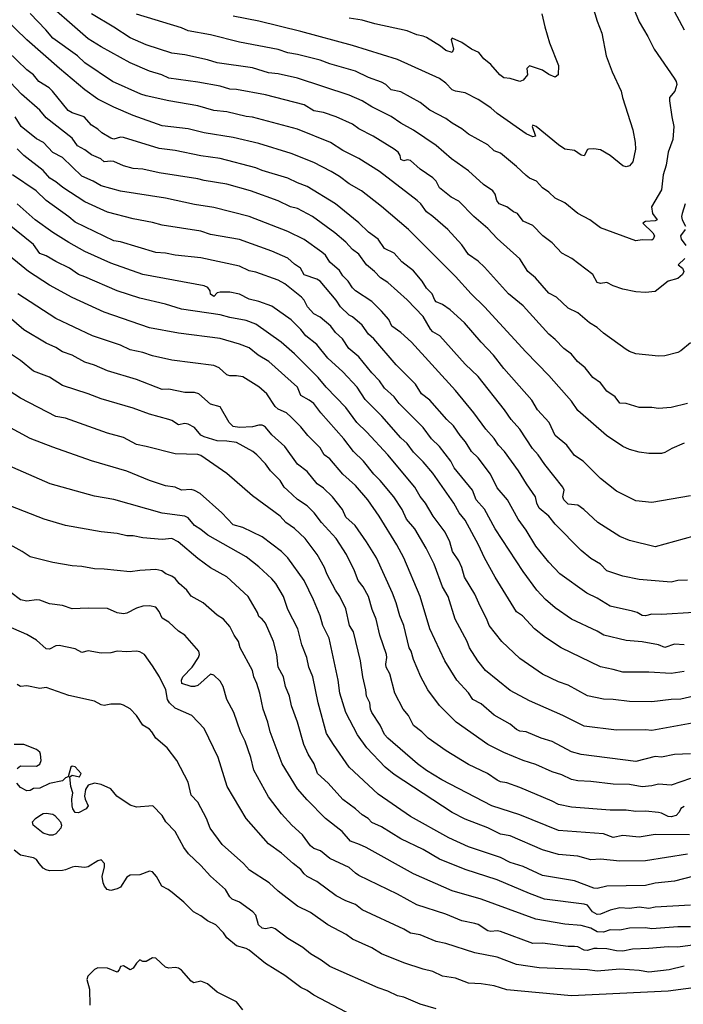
# Model space of a CAD drawing. Header units: metres. Extents: x -46681 to -43747, y -240911 to -237677.
# Tile 632 of 656: x -45384 to -45281, y -239203 to -239050. Entities that reach past the tile are written whole.
import ezdxf

# ---------------------------------------------------------------- set-up
doc = ezdxf.new("R2010")
doc.units = ezdxf.units.M
doc.layers.add('CONTOUR_INDEX', color=1, linetype='Continuous')
doc.layers.add('CONTOUR_INTER', color=3, linetype='Continuous')

msp = doc.modelspace()

# ---------------------------------------------------------------- linework, layer by layer
at = {"layer": 'CONTOUR_INDEX'}
for points, elevation in [([(-45283.22, -239047.02), (-45280.6, -239051.99)], 100), ([(-45280.52, -239087.52), (-45281.54, -239088.52), (-45280.88, -239089.02), (-45280.65, -239089.52), (-45280.86, -239090.02), (-45281.6, -239090.65), (-45283.1, -239091.05), (-45285.1, -239092.64), (-45286.6, -239092.81), (-45288.1, -239092.72), (-45290.1, -239092.31), (-45291.6, -239091.78), (-45292.6, -239091.27), (-45293.6, -239091.41), (-45294.1, -239091.23), (-45294.76, -239090.02), (-45298.04, -239087.52), (-45299.6, -239086.72), (-45301.1, -239085.09), (-45302.56, -239084.02), (-45304.1, -239082.42), (-45305.6, -239081.7), (-45306.46, -239080.52), (-45307.1, -239080.26), (-45308.14, -239079.52), (-45309.29, -239079.02), (-45309.69, -239078.52), (-45309.93, -239077.52), (-45310.29, -239077.02), (-45311.76, -239076.02), (-45314.1, -239073.89), (-45316.72, -239072.02), (-45319.1, -239069.99), (-45322.6, -239067.6), (-45324.6, -239066.51), (-45326.1, -239065.45), (-45329.1, -239063.99), (-45330.6, -239063.01), (-45332.6, -239062.13), (-45340.6, -239059.5), (-45343.6, -239058.85), (-45345.1, -239058.67), (-45347.6, -239057.91), (-45353.1, -239057.14), (-45354.6, -239056.69), (-45358.1, -239055.91), (-45360.1, -239055.64), (-45364.1, -239054.31), (-45366.6, -239053.25), (-45369.1, -239051.57), (-45372.6, -239049.51)], 100), ([(-45279.1, -239130.67), (-45285.1, -239132.3), (-45289.1, -239131.3), (-45290.6, -239130.7), (-45294.02, -239128.52), (-45296.2, -239126.52), (-45297.1, -239125.86), (-45298.6, -239125.68), (-45299.29, -239125.02), (-45299.43, -239124.52), (-45299.23, -239123.52), (-45299.42, -239123.02), (-45302.23, -239119.52), (-45303.25, -239118.02), (-45304.16, -239117.02), (-45306.1, -239114.02), (-45307.43, -239112.52), (-45308.49, -239111.02), (-45312.6, -239105.86), (-45314.6, -239103.93), (-45318.53, -239099.52), (-45319.6, -239098.89), (-45319.96, -239098.52), (-45321.09, -239096.52), (-45323.6, -239093.94), (-45326.6, -239091.24), (-45327.71, -239090.52), (-45328.67, -239089.52), (-45329.92, -239088.52), (-45331.1, -239086.84), (-45332.1, -239086.12), (-45333.1, -239084.98), (-45334.8, -239083.52), (-45338.31, -239081.02), (-45340.6, -239079.75), (-45341.68, -239079.52), (-45343.6, -239078.55), (-45347.91, -239077.02), (-45351.6, -239076), (-45355.1, -239075.42), (-45356.1, -239075.13), (-45362.1, -239074.22), (-45364.6, -239073.67), (-45366.1, -239073.53), (-45367.6, -239073.14), (-45369.1, -239072.48), (-45369.6, -239072.42), (-45370.6, -239072.53), (-45371.15, -239072.02), (-45372.6, -239071.4), (-45373.6, -239070.66), (-45374.76, -239070.02), (-45375.6, -239068.82), (-45379.6, -239065.68), (-45380.6, -239064.46), (-45383.45, -239062.02), (-45389.6, -239055.54)], 95), ([(-45280.46, -239079.02), (-45280.93, -239080.52), (-45281, -239081.02), (-45280.9, -239081.52), (-45280.39, -239082.52)], 100), ([(-45279.1, -239155.53), (-45281.1, -239155.99), (-45282.6, -239156.02), (-45285.6, -239156.39), (-45289.1, -239156.31), (-45291.6, -239156.01), (-45293.1, -239155.98), (-45295.6, -239155.47), (-45298.6, -239153.82), (-45300.1, -239153.26), (-45302.6, -239152.08), (-45306.1, -239149.65), (-45308.91, -239147.02), (-45310.85, -239144.52), (-45311.21, -239143.52), (-45312.28, -239141.52), (-45313.1, -239139.65), (-45314.71, -239137.02), (-45315.11, -239135.52), (-45315.6, -239134.5), (-45316.58, -239133.02), (-45316.99, -239131.52), (-45317.68, -239130.02), (-45319.57, -239127.52), (-45320.74, -239125.52), (-45321.6, -239124.51), (-45322.4, -239123.02), (-45326.58, -239118.02), (-45329.83, -239114.52), (-45331.4, -239113.02), (-45333.1, -239110.67), (-45336.18, -239107.52), (-45337.42, -239106.02), (-45341.1, -239102.33), (-45343.13, -239100.52), (-45347.1, -239097.7), (-45348.6, -239097.14), (-45351.1, -239096.7), (-45352.6, -239096.26), (-45358.6, -239095.39), (-45361.1, -239094.6), (-45365.1, -239093.69), (-45368.6, -239092.53), (-45373.6, -239090.35), (-45374.6, -239090.02), (-45376.01, -239089.02), (-45378.1, -239088.01), (-45379.6, -239087.09), (-45380.6, -239086.74), (-45381.6, -239085.34), (-45385.6, -239082.1)], 90), ([(-45280.43, -239083.02), (-45281.17, -239084.02), (-45281.07, -239084.52), (-45280.34, -239085.52)], 100), ([(-45279.77, -239177.02), (-45285.1, -239177.01), (-45287.6, -239177.41), (-45290.1, -239177.15), (-45291.6, -239177.44), (-45293.1, -239176.87), (-45300.1, -239176.35), (-45306.1, -239173.95), (-45310.47, -239172.52), (-45318.2, -239168.52), (-45320.6, -239167.04), (-45321.98, -239166.02), (-45326.61, -239162.02), (-45327.1, -239161.44), (-45327.79, -239160.02), (-45329.06, -239158.02), (-45329.28, -239157.52), (-45329.41, -239156.52), (-45329.9, -239155.52), (-45329.99, -239154.52), (-45330.48, -239152.52), (-45330.86, -239150.02), (-45331.91, -239145.52), (-45332.53, -239144.52), (-45333.1, -239141.93), (-45334.07, -239140.02), (-45334.74, -239139.02), (-45336.07, -239136.52), (-45336.41, -239135.52), (-45337.55, -239133.52), (-45339.4, -239131.02), (-45341.1, -239129.45), (-45342.4, -239128.52), (-45343.33, -239127.52), (-45347.6, -239124.4), (-45351.6, -239120.9), (-45355.6, -239118.11), (-45356.1, -239117.98), (-45359.6, -239117.86), (-45364.1, -239116.71), (-45365.6, -239116.44), (-45367.6, -239115.35), (-45370.1, -239114.66), (-45376.6, -239112.3), (-45378.1, -239112.05), (-45383.6, -239109.2), (-45386.1, -239107.61)], 85), ([(-45276.6, -239193.82), (-45281.6, -239194.5), (-45283.1, -239194.44), (-45286.1, -239194.72), (-45288.6, -239194.8), (-45290.1, -239195.1), (-45291.1, -239195.07), (-45292.6, -239194.74), (-45294.1, -239194.68), (-45294.6, -239194.7), (-45295.6, -239195), (-45296.1, -239194.94), (-45297.1, -239194.44), (-45297.6, -239194.37), (-45298.6, -239194.38), (-45302.6, -239193.87), (-45304.1, -239193.91), (-45309.1, -239192.07), (-45309.6, -239191.95), (-45310.6, -239192.04), (-45311.1, -239191.95), (-45312.6, -239190.98), (-45313.1, -239190.79), (-45315.1, -239190.39), (-45317.6, -239189.36), (-45322.1, -239187.91), (-45325.1, -239186.26), (-45331.1, -239183.35), (-45331.63, -239183.02), (-45332.6, -239182.13), (-45335.6, -239180.73), (-45337.07, -239179.52), (-45338.1, -239179.18), (-45338.6, -239178.74), (-45339.83, -239177.02), (-45341.49, -239175.52), (-45343.1, -239173.78), (-45345.1, -239171.14), (-45347.37, -239167.02), (-45347.86, -239165.02), (-45348.73, -239162.52), (-45349.44, -239161.02), (-45350.51, -239158.02), (-45351.57, -239156.02), (-45352.17, -239154.02), (-45352.6, -239153.18), (-45353.6, -239152.26), (-45354.1, -239152.11), (-45356.1, -239153.83), (-45356.6, -239153.99), (-45357.1, -239153.98), (-45358.57, -239153.52), (-45358.64, -239153.02), (-45358.41, -239152.52), (-45356.98, -239151.02), (-45355.96, -239149.52), (-45355.81, -239149.02), (-45355.93, -239148.52), (-45358.1, -239146.05), (-45359.1, -239145.4), (-45360.6, -239144.02), (-45361.6, -239143.41), (-45362.1, -239142.36), (-45362.6, -239141.7), (-45363.6, -239141.48), (-45364.6, -239141.55), (-45365.6, -239141.82), (-45367.1, -239142.62), (-45367.6, -239142.74), (-45368.6, -239142.56), (-45370.1, -239141.88), (-45373.1, -239141.82), (-45375.6, -239141.94), (-45377.1, -239141.41), (-45379.1, -239141.14), (-45380.6, -239140.59), (-45381.1, -239140.53), (-45382.6, -239140.76), (-45383.6, -239140.56), (-45386.6, -239138.26)], 80), ([(-45349.1, -239204.2), (-45350.1, -239202.98), (-45353.1, -239201.48), (-45354.6, -239200.17), (-45355.6, -239199.78), (-45356.69, -239200.02), (-45357.1, -239199.77), (-45358.6, -239198.08), (-45359.1, -239197.75), (-45359.6, -239197.66), (-45360.6, -239197.77), (-45361.1, -239197.62), (-45362.6, -239196.19), (-45363.1, -239196.17), (-45364.1, -239196.71), (-45364.6, -239196.7), (-45365.1, -239196.48), (-45365.6, -239196.97), (-45366.1, -239197.75), (-45366.6, -239198.03), (-45367.6, -239197.38), (-45368.11, -239197.52), (-45368.27, -239198.02), (-45368.6, -239198.38), (-45370.1, -239197.75), (-45371.6, -239197.68), (-45372.1, -239197.96), (-45373.18, -239199.02), (-45373.33, -239199.52), (-45372.9, -239201.02), (-45372.83, -239203.52)], 75)]:
    msp.add_lwpolyline(points, dxfattribs=dict(at, elevation=elevation))
at = {"layer": 'CONTOUR_INTER'}
for points, elevation in [([(-45279.6, -239100.63), (-45281.1, -239101.84), (-45281.6, -239102.13), (-45283.6, -239102.65), (-45284.6, -239102.71), (-45288.1, -239102.33), (-45289.1, -239101.99), (-45289.6, -239101.67), (-45293.1, -239099.14), (-45294.1, -239098.23), (-45295.32, -239097.52), (-45297.1, -239095.97), (-45298.6, -239095.25), (-45300.41, -239093.52), (-45301.6, -239092.92), (-45303.68, -239090.52), (-45304.87, -239089.52), (-45306.1, -239087.57), (-45309.6, -239084.4), (-45311.1, -239082.85), (-45313.25, -239081.02), (-45315.6, -239078.62), (-45316.79, -239078.02), (-45318.6, -239076.54), (-45319.1, -239075.52), (-45319.6, -239075.01), (-45321.6, -239073.66), (-45323.1, -239072.32), (-45323.6, -239072.18), (-45324.1, -239072.33), (-45324.6, -239072.13), (-45324.66, -239071.52), (-45325, -239071.02), (-45325.6, -239070.52), (-45328.88, -239068.52), (-45331.1, -239067.38), (-45332.1, -239066.68), (-45334.59, -239065.52), (-45336.6, -239064.87), (-45338.1, -239064.61), (-45339.6, -239063.66), (-45345.6, -239062.12), (-45350.1, -239061.26), (-45351.1, -239061.22), (-45352.6, -239060.77), (-45356.1, -239060.13), (-45360.6, -239059.51), (-45361.67, -239059.02), (-45363.6, -239058.43), (-45366.6, -239057.15), (-45371.1, -239054.67), (-45373.1, -239053.38), (-45380.9, -239046.52)], 99), ([(-45288.72, -239048.02), (-45287.6, -239050.78), (-45286.23, -239053.02), (-45285.25, -239055.02), (-45282.15, -239059.52), (-45281.86, -239060.02), (-45281.75, -239060.52), (-45282.07, -239061.52), (-45282.88, -239062.52), (-45282.9, -239063.02), (-45282.53, -239065.52), (-45282.2, -239067.02), (-45282.35, -239069.02), (-45283.09, -239071.02), (-45283.41, -239073.02), (-45283.85, -239074.52), (-45284.1, -239076.84), (-45285.66, -239079.52), (-45285.51, -239080.52), (-45284.81, -239081.52), (-45285.1, -239081.68), (-45286.6, -239081.79), (-45287, -239082.02), (-45285.46, -239083.52), (-45285.2, -239084.02), (-45285.39, -239084.52), (-45285.6, -239084.67), (-45287.1, -239084.61), (-45288.1, -239084.79), (-45293.6, -239082.74), (-45295.22, -239081.52), (-45297.1, -239080.55), (-45299.1, -239078.89), (-45300.6, -239078.15), (-45301.6, -239077.21), (-45302.6, -239076.57), (-45303.5, -239075.52), (-45304.6, -239075.02), (-45305.1, -239074.65), (-45306.6, -239073.22), (-45309.1, -239071.14), (-45310.1, -239070.79), (-45311.1, -239069.86), (-45314.1, -239068.23), (-45315.1, -239067.36), (-45316.6, -239066.52), (-45317.6, -239065.76), (-45320.1, -239064.48), (-45321.6, -239063.28), (-45324.6, -239061.64), (-45326.1, -239061.32), (-45326.89, -239060.52), (-45327.6, -239060.13), (-45329.6, -239059.43), (-45331.6, -239058.44), (-45335.6, -239057.28), (-45337.1, -239056.71), (-45340.6, -239055.85), (-45342.1, -239055.6), (-45343.6, -239055.08), (-45349.6, -239053.91), (-45354.1, -239052.79), (-45357.6, -239052.16), (-45358.6, -239051.69), (-45365.6, -239049.57)], 101), ([(-45295.17, -239047.02), (-45294.1, -239050.66), (-45293.37, -239052.52), (-45292.69, -239056.02), (-45291.8, -239058.52), (-45290.4, -239061.52), (-45290.18, -239062.52), (-45288.55, -239067.52), (-45288.2, -239069.52), (-45288.18, -239070.52), (-45288.57, -239072.52), (-45289.1, -239073.15), (-45289.6, -239073.26), (-45290.1, -239073.12), (-45292.1, -239071.51), (-45293.6, -239070.67), (-45294.6, -239070.49), (-45295.45, -239070.52), (-45295.6, -239070.58), (-45296.1, -239071.6), (-45296.6, -239071.47), (-45297.6, -239070.74), (-45299.1, -239070.53), (-45300.1, -239069.88), (-45303.56, -239067.02), (-45304.1, -239066.82), (-45304.21, -239067.02), (-45303.67, -239068.52), (-45304.1, -239068.6), (-45305.1, -239068.18), (-45309.6, -239065), (-45310.6, -239064.11), (-45312.6, -239062.83), (-45314.6, -239061.79), (-45316.1, -239061.54), (-45316.6, -239061.34), (-45317.6, -239060.27), (-45318.6, -239059.56), (-45325.1, -239056.59), (-45332.1, -239054.42), (-45340.1, -239052.24), (-45346.6, -239050.66), (-45350.6, -239049.9)], 102), ([(-45280.1, -239110.05), (-45282.6, -239110.67), (-45284.6, -239110.83), (-45285.6, -239110.65), (-45287.6, -239110.66), (-45289.6, -239110.06), (-45290.6, -239110.01), (-45291.31, -239109.02), (-45292.6, -239108.11), (-45293.6, -239106.83), (-45294.78, -239106.02), (-45295.98, -239104.52), (-45297.17, -239103.52), (-45298.1, -239102.4), (-45299.28, -239101.52), (-45300.6, -239100.13), (-45301.6, -239099.27), (-45305.6, -239094.9), (-45307.89, -239093.02), (-45311.6, -239088.87), (-45312.6, -239087.93), (-45314.1, -239086.92), (-45315.1, -239085.38), (-45317.3, -239083.02), (-45319.6, -239080.98), (-45320.6, -239080.25), (-45321.49, -239079.02), (-45322.05, -239078.52), (-45327.9, -239074.02), (-45331.1, -239072.01), (-45333.6, -239070.76), (-45335.49, -239069.52), (-45340.6, -239067.41), (-45347.6, -239065.58), (-45348.6, -239065.46), (-45351.6, -239064.74), (-45353.6, -239064.56), (-45356.1, -239063.82), (-45360.6, -239063.04), (-45364.1, -239062.28), (-45364.92, -239062.02), (-45369.33, -239060.02), (-45373.6, -239057.11), (-45374.76, -239056.02), (-45378.6, -239053.31), (-45379.66, -239052.02), (-45382.1, -239049.47)], 98), ([(-45302.71, -239049.52), (-45302.24, -239051.52), (-45301.51, -239054.02), (-45300.11, -239057.52), (-45300.17, -239059.02), (-45300.6, -239059.35), (-45301.6, -239058.94), (-45302.6, -239058.29), (-45304.6, -239057.59), (-45305, -239058.02), (-45304.93, -239059.02), (-45305.6, -239059.81), (-45306.1, -239060.03), (-45307.6, -239059.58), (-45308.6, -239059.45), (-45309.21, -239059.02), (-45310.6, -239057.41), (-45311.67, -239056.52), (-45312.49, -239055.52), (-45313.6, -239054.99), (-45315.1, -239053.99), (-45316.6, -239053.28), (-45316.74, -239053.52), (-45316.38, -239055.02), (-45316.6, -239055.52), (-45317.6, -239055.23), (-45318.43, -239054.52), (-45320.6, -239053.19), (-45321.1, -239052.97), (-45322.1, -239052.8), (-45323.6, -239052.17), (-45328.6, -239051.08), (-45330.6, -239050.49), (-45332.6, -239050.17)], 103), ([(-45280.6, -239116.22), (-45282.53, -239117.02), (-45283.6, -239117.68), (-45284.1, -239117.79), (-45286.1, -239117.8), (-45287.6, -239117.61), (-45289.1, -239117.21), (-45290.1, -239116.74), (-45292.68, -239115.02), (-45297.1, -239111.11), (-45298.1, -239109.68), (-45301.6, -239105.71), (-45305.17, -239102.02), (-45311.58, -239095.02), (-45313.68, -239093.02), (-45316.1, -239090.3), (-45323.39, -239083.02), (-45327.6, -239079.45), (-45330.7, -239077.02), (-45332.6, -239075.94), (-45334.1, -239074.77), (-45335.4, -239074.02), (-45338.1, -239072.62), (-45341.6, -239071.21), (-45346.6, -239069.66), (-45350.6, -239068.71), (-45355.1, -239068.01), (-45357.6, -239067.36), (-45361.6, -239066.91), (-45366.1, -239065.33), (-45369.1, -239064.03), (-45371.6, -239062.78), (-45373.6, -239061.34), (-45377.53, -239058.02), (-45382.6, -239053.57), (-45386.1, -239050.21)], 97), ([(-45279.6, -239124.37), (-45285.6, -239125.42), (-45288.1, -239125.14), (-45291.1, -239123.64), (-45293.6, -239121.67), (-45296.28, -239119.02), (-45297.6, -239118.14), (-45298.79, -239116.52), (-45300.6, -239115.03), (-45301.56, -239113.02), (-45303.37, -239111.02), (-45304.24, -239109.52), (-45308.6, -239104.61), (-45310.19, -239102.52), (-45312.1, -239100.54), (-45314.72, -239097.52), (-45316.91, -239095.52), (-45318.1, -239094.65), (-45319.1, -239094.23), (-45319.29, -239094.02), (-45319.7, -239093.02), (-45320.6, -239092.13), (-45321.29, -239091.02), (-45322.6, -239089.44), (-45324.4, -239088.02), (-45325.6, -239086.7), (-45327.1, -239085.95), (-45328.07, -239084.52), (-45329.6, -239083.41), (-45331.1, -239081.98), (-45334.72, -239079.02), (-45339.1, -239076.34), (-45340.6, -239075.78), (-45342.1, -239075.04), (-45346.1, -239073.88), (-45347.1, -239073.42), (-45352.6, -239072.01), (-45355.6, -239071.59), (-45359.6, -239070.77), (-45362.1, -239070.43), (-45367.6, -239068.73), (-45368.1, -239068.69), (-45369.1, -239068.99), (-45369.6, -239068.84), (-45371, -239068.02), (-45371.6, -239067.42), (-45372.6, -239066.8), (-45373.73, -239065.52), (-45375.6, -239064.91), (-45376.23, -239064.52), (-45378.64, -239061.52), (-45379.18, -239061.02), (-45380.77, -239060.02), (-45381.6, -239058.99), (-45382.6, -239058.22), (-45385.6, -239055.31)], 96), ([(-45280.1, -239137.48), (-45281.6, -239137.56), (-45282.6, -239137.79), (-45287.6, -239137.39), (-45290.1, -239136.86), (-45292.6, -239136.02), (-45293.59, -239135.02), (-45295.1, -239134.1), (-45296.6, -239132.86), (-45300.6, -239128.8), (-45301.6, -239127.52), (-45303.1, -239126.29), (-45303.47, -239125.52), (-45303.67, -239124.52), (-45305.09, -239122.52), (-45306.31, -239120.52), (-45308.51, -239117.52), (-45309.41, -239116.52), (-45310.1, -239115.46), (-45311.38, -239114.02), (-45313.23, -239111.52), (-45316.1, -239108.04), (-45322.93, -239100.52), (-45324.6, -239099.01), (-45325.97, -239098.02), (-45326.46, -239097.02), (-45327.6, -239095.68), (-45329.1, -239094.22), (-45331.6, -239092.56), (-45332.1, -239092.09), (-45332.77, -239091.02), (-45333.6, -239090.22), (-45334.1, -239089.38), (-45335.6, -239088.07), (-45336.28, -239087.02), (-45336.82, -239086.52), (-45339.6, -239084.57), (-45342.1, -239083.32), (-45348.1, -239081), (-45353.6, -239079.58), (-45356.6, -239079.16), (-45361.1, -239078.17), (-45368.1, -239077.07), (-45371.1, -239076.24), (-45372.31, -239075.52), (-45374.1, -239074.76), (-45377.1, -239071.86), (-45378.6, -239071.05), (-45380.05, -239069.52), (-45381.1, -239068.96), (-45383.48, -239067.02), (-45384.43, -239065.52)], 94), ([(-45279.1, -239142.49), (-45284.1, -239142.84), (-45285.6, -239142.78), (-45286.6, -239143.05), (-45287.1, -239142.96), (-45287.88, -239142.52), (-45288.6, -239142.29), (-45292.1, -239141.52), (-45294.1, -239140.26), (-45295.71, -239139.52), (-45299.91, -239136.52), (-45301.6, -239134.68), (-45303.6, -239132.23), (-45305.1, -239129.71), (-45306.37, -239128.02), (-45308.03, -239125.02), (-45309.6, -239123.17), (-45310.65, -239121.02), (-45312.6, -239118.51), (-45313.6, -239117.52), (-45314.53, -239116.02), (-45315.39, -239115.02), (-45316.41, -239113.52), (-45317.44, -239112.52), (-45320.09, -239109.52), (-45321.39, -239108.52), (-45322.31, -239107.02), (-45325.31, -239104.02), (-45328.78, -239100.02), (-45329.6, -239099.27), (-45330.6, -239097.89), (-45332.1, -239096.57), (-45332.6, -239096.3), (-45333.95, -239095.02), (-45334.6, -239093.98), (-45337.1, -239091.05), (-45337.6, -239090.75), (-45339.6, -239090.08), (-45340.13, -239089.02), (-45341.1, -239088.42), (-45342.1, -239087.49), (-45344.6, -239086.38), (-45349.6, -239084.55), (-45354.1, -239083.79), (-45355.6, -239083.3), (-45361.6, -239082.37), (-45363.1, -239081.92), (-45366.1, -239081.38), (-45370.1, -239080.33), (-45373.6, -239078.74), (-45377.03, -239076.52), (-45378.1, -239075.6), (-45379.04, -239075.02), (-45380.1, -239073.87), (-45383.08, -239071.52), (-45384.1, -239070.49)], 93), ([(-45280.6, -239147.51), (-45282.1, -239147.45), (-45283.6, -239147.92), (-45284.6, -239147.52), (-45287.1, -239147.07), (-45289.6, -239146.88), (-45293.09, -239146.02), (-45294.1, -239145.39), (-45298.1, -239143.57), (-45300.6, -239141.77), (-45302.1, -239140.49), (-45303.46, -239139.02), (-45305.6, -239136.16), (-45309.94, -239129.52), (-45311.6, -239126.44), (-45312.89, -239125.02), (-45313.47, -239123.52), (-45316.28, -239120.02), (-45316.81, -239119.02), (-45318.6, -239116.74), (-45319.8, -239115.52), (-45321.1, -239113.75), (-45324.86, -239110.02), (-45325.6, -239109), (-45327.1, -239107.67), (-45327.89, -239106.52), (-45329.1, -239105.3), (-45331.1, -239102.8), (-45332.65, -239101.52), (-45333.65, -239100.02), (-45334.73, -239099.02), (-45335.44, -239098.02), (-45337.1, -239096.65), (-45338.1, -239096.13), (-45339.06, -239095.02), (-45339.6, -239094.02), (-45340.01, -239093.52), (-45342.6, -239091.48), (-45343.6, -239090.89), (-45347.1, -239089.66), (-45348.1, -239089.43), (-45349.6, -239088.69), (-45355.6, -239087.42), (-45359.6, -239087), (-45361.1, -239086.67), (-45362.6, -239086.59), (-45368.1, -239084.94), (-45369.1, -239084.77), (-45375.1, -239081.89), (-45376.1, -239081.03), (-45379.6, -239078.52), (-45381.19, -239077.02), (-45384.86, -239074.52)], 92), ([(-45280.6, -239151.69), (-45282.6, -239151.97), (-45286.1, -239151.76), (-45290.1, -239151.8), (-45291.6, -239151.35), (-45293.6, -239150.95), (-45299.71, -239148.02), (-45302.1, -239146.38), (-45303.81, -239145.02), (-45305.7, -239143.02), (-45306.6, -239142.38), (-45309.94, -239137.02), (-45311.6, -239134.02), (-45312.51, -239132.02), (-45314.6, -239128.16), (-45315.52, -239127.02), (-45316.35, -239125.52), (-45319.6, -239120.88), (-45321.1, -239119.1), (-45322.6, -239117.63), (-45323.6, -239116.28), (-45324.6, -239115.38), (-45327.52, -239112.02), (-45330.1, -239109.43), (-45331.37, -239107.52), (-45333.6, -239105.13), (-45335.92, -239103.02), (-45337.6, -239100.86), (-45339.31, -239099.52), (-45340.1, -239098.55), (-45341.6, -239097.07), (-45344.6, -239094.93), (-45346.6, -239094.18), (-45348.1, -239093.85), (-45349.6, -239093.08), (-45351.1, -239092.74), (-45352.6, -239092.74), (-45353.1, -239092.87), (-45353.6, -239093.43), (-45354.1, -239093.06), (-45354.16, -239092.52), (-45354.51, -239092.02), (-45355.1, -239091.78), (-45364.6, -239090.02), (-45369.6, -239088.26), (-45373.6, -239086.45), (-45376.1, -239085.06), (-45378.6, -239083.47), (-45381.32, -239081.52), (-45384.12, -239079.02)], 91), ([(-45277.1, -239159.28), (-45285.6, -239160.84), (-45286.6, -239160.73), (-45291.1, -239160.79), (-45296.1, -239160.18), (-45299.44, -239158.52), (-45304.6, -239156.24), (-45307.6, -239154.61), (-45311.42, -239151.52), (-45312.63, -239150.02), (-45313.9, -239148.02), (-45314.29, -239147.02), (-45316.13, -239143.52), (-45317.23, -239140.02), (-45318.1, -239138.53), (-45319.41, -239135.02), (-45320.66, -239132.52), (-45322.43, -239129.52), (-45323.68, -239128.02), (-45324.39, -239126.52), (-45325.65, -239124.52), (-45327.76, -239122.02), (-45328.77, -239121.02), (-45330.35, -239119.02), (-45331.91, -239117.52), (-45333.4, -239115.52), (-45336.98, -239111.52), (-45338.1, -239110.07), (-45338.78, -239109.52), (-45340.1, -239108.79), (-45340.64, -239107.52), (-45345.05, -239103.52), (-45346.73, -239102.52), (-45348.1, -239101.38), (-45349.6, -239100.82), (-45352.6, -239099.96), (-45359.1, -239099.14), (-45363.6, -239098.29), (-45370.6, -239095.86), (-45375.6, -239093.6), (-45379.1, -239091.67), (-45382.39, -239089.52), (-45386.6, -239086.09)], 89), ([(-45279.6, -239168.28), (-45282.6, -239169.34), (-45284.6, -239169.18), (-45285.6, -239169.43), (-45287.1, -239169.57), (-45289.1, -239169.22), (-45291.6, -239169.18), (-45295.1, -239168.75), (-45297.1, -239168.63), (-45298.1, -239168.45), (-45299.6, -239167.71), (-45301.1, -239167.26), (-45303.6, -239166.14), (-45305.6, -239165.52), (-45308.6, -239164.27), (-45311.1, -239162.99), (-45315.97, -239159.52), (-45318.6, -239156.97), (-45320.4, -239154.52), (-45321.45, -239152.52), (-45322.6, -239149.8), (-45322.97, -239148.52), (-45323.26, -239148.02), (-45324.12, -239144.52), (-45324.73, -239143.02), (-45325.29, -239141.02), (-45325.87, -239139.52), (-45328.37, -239134.02), (-45329.93, -239131.52), (-45331.66, -239129.02), (-45333.1, -239127.68), (-45333.63, -239126.52), (-45335.19, -239124.52), (-45336.6, -239123.22), (-45337.55, -239122.52), (-45339.1, -239120.62), (-45340.6, -239119.45), (-45342.6, -239116.71), (-45344.6, -239114.9), (-45345.6, -239113.72), (-45345.89, -239113.52), (-45346.1, -239113.4), (-45346.6, -239113.42), (-45347.6, -239113.67), (-45349.6, -239113.77), (-45350.6, -239113.61), (-45351.22, -239113.02), (-45352.6, -239110.57), (-45354.1, -239110.14), (-45355.92, -239108.52), (-45356.6, -239108.35), (-45358.1, -239108.32), (-45360.6, -239107.82), (-45361.6, -239107.89), (-45365.6, -239106.3), (-45370.1, -239104.97), (-45372.1, -239104.07), (-45373.6, -239103.64), (-45375.6, -239102.54), (-45377.1, -239102.01), (-45378.1, -239101.33), (-45379.6, -239100.7), (-45383.1, -239098.61), (-45389.6, -239093)], 87), ([(-45279.6, -239164.45), (-45282.1, -239164.57), (-45284.1, -239164.96), (-45285.1, -239164.89), (-45288.1, -239165.66), (-45296.6, -239164.55), (-45298.1, -239164.14), (-45301.1, -239162.57), (-45302.81, -239162.02), (-45305.1, -239161.06), (-45306.1, -239160.92), (-45306.6, -239160.7), (-45307.6, -239159.87), (-45310.1, -239158.45), (-45312.1, -239156.71), (-45313.39, -239156.02), (-45314.1, -239154.98), (-45315.88, -239153.02), (-45317.74, -239150.02), (-45320.08, -239145.02), (-45321.57, -239140.02), (-45324.1, -239134.02), (-45325.19, -239132.02), (-45327.95, -239127.52), (-45329.72, -239125.02), (-45331.6, -239122.78), (-45333.58, -239121.02), (-45335.6, -239118.64), (-45336.48, -239118.02), (-45337.1, -239116.92), (-45339.02, -239115.02), (-45340.1, -239113.65), (-45341.6, -239112.15), (-45342.34, -239111.52), (-45343.6, -239110.95), (-45344.1, -239110.53), (-45345.37, -239108.52), (-45346.6, -239107.48), (-45349.1, -239105.9), (-45350.1, -239105.74), (-45351.1, -239105.74), (-45351.6, -239105.58), (-45352.75, -239104.52), (-45353.6, -239104.12), (-45360.1, -239103.29), (-45363.1, -239102.66), (-45364.6, -239102.1), (-45366.6, -239101.69), (-45368.1, -239101), (-45372.41, -239099.52), (-45378.1, -239096.83), (-45384.01, -239093.02)], 88), ([(-45280.6, -239172.65), (-45281.1, -239172.93), (-45281.37, -239173.52), (-45281.83, -239174.02), (-45282.6, -239174.26), (-45283.1, -239174.19), (-45284.1, -239173.67), (-45284.6, -239173.55), (-45286.6, -239173.35), (-45288.1, -239173.4), (-45289.6, -239173.23), (-45292.1, -239173.23), (-45298.1, -239172.75), (-45300.1, -239172.35), (-45301.1, -239171.81), (-45306.1, -239169.69), (-45308.1, -239168.99), (-45309.1, -239168.79), (-45309.6, -239168.55), (-45311.15, -239167.52), (-45314.1, -239166.12), (-45317.56, -239164.02), (-45320.32, -239162.02), (-45321.32, -239161.02), (-45322.6, -239160.06), (-45323.41, -239158.52), (-45324.2, -239157.52), (-45325.5, -239155.02), (-45326.29, -239152.02), (-45326.85, -239151.02), (-45326.93, -239150.52), (-45326.74, -239149.52), (-45326.78, -239149.02), (-45327.85, -239146.02), (-45328.39, -239143.52), (-45329.03, -239142.02), (-45329.61, -239140.02), (-45330.43, -239138.52), (-45331.22, -239137.52), (-45331.78, -239136.02), (-45333.02, -239133.52), (-45334.62, -239131.02), (-45336.87, -239128.52), (-45338.01, -239127.02), (-45339.1, -239125.93), (-45340.6, -239124.98), (-45342.19, -239123.52), (-45342.67, -239123.02), (-45343.3, -239122.02), (-45344.8, -239120.52), (-45345.6, -239119.43), (-45346.92, -239118.02), (-45347.56, -239117.52), (-45350.1, -239116.12), (-45351.6, -239115.89), (-45353.1, -239115.87), (-45355.1, -239115.21), (-45355.6, -239114.96), (-45356.6, -239113.77), (-45357.6, -239113.24), (-45358.1, -239113.15), (-45359.1, -239113.34), (-45360.1, -239112.7), (-45360.6, -239112.53), (-45363.6, -239111.71), (-45366.1, -239110.78), (-45371.1, -239109.34), (-45373.1, -239108.56), (-45377.1, -239107.25), (-45379.1, -239105.97), (-45381.6, -239105.02), (-45383.6, -239103.38), (-45385.6, -239102.04)], 86), ([(-45280.1, -239180.04), (-45286.6, -239181.07), (-45290.6, -239181.13), (-45293.6, -239180.81), (-45295.1, -239180.93), (-45297.1, -239180.38), (-45300.1, -239180.09), (-45302.6, -239179.35), (-45307.6, -239177.22), (-45309.1, -239176.94), (-45311.1, -239175.97), (-45314.6, -239174.63), (-45316.6, -239173.57), (-45325.6, -239167.69), (-45326.99, -239166.52), (-45329.86, -239163.52), (-45331.3, -239161.52), (-45333.11, -239158.02), (-45334.07, -239155.02), (-45334.3, -239153.02), (-45335.68, -239146.52), (-45336.66, -239144.52), (-45337.08, -239143.02), (-45338.12, -239140.52), (-45339.58, -239137.52), (-45342.1, -239134.01), (-45343.12, -239133.02), (-45346.1, -239130.77), (-45349.1, -239129.3), (-45350.6, -239128.91), (-45352.37, -239127.02), (-45355.72, -239124.02), (-45356.6, -239123.54), (-45357.1, -239123.42), (-45358.6, -239123.49), (-45359.6, -239123.03), (-45361.1, -239122.81), (-45363.6, -239122), (-45367.1, -239120.55), (-45372.6, -239118.96), (-45378.6, -239116.82), (-45382.1, -239115.46), (-45387.6, -239112.52)], 84), ([(-45279.1, -239183.47), (-45282.1, -239184.23), (-45285.1, -239184.56), (-45286.6, -239184.9), (-45292.6, -239185.03), (-45294.1, -239185.4), (-45294.6, -239185.34), (-45297.6, -239184.21), (-45302.6, -239183.34), (-45305.6, -239181.96), (-45307.6, -239181.32), (-45309.1, -239180.57), (-45314.1, -239178.92), (-45317.14, -239177.52), (-45323.1, -239174.17), (-45328.1, -239170.74), (-45332.62, -239166.52), (-45335.05, -239163.02), (-45336.1, -239161.31), (-45337.41, -239156.52), (-45338.26, -239152.52), (-45338.85, -239151.02), (-45339.17, -239149.52), (-45339.93, -239147.52), (-45340.56, -239145.02), (-45342.12, -239142.02), (-45342.77, -239140.02), (-45344, -239138.02), (-45344.6, -239137.29), (-45346.6, -239135.44), (-45348.6, -239133.84), (-45354.53, -239130.52), (-45355.6, -239129.63), (-45356.58, -239129.02), (-45357.6, -239127.79), (-45358.1, -239127.54), (-45361.6, -239127.1), (-45369.1, -239124.95), (-45372.1, -239124.44), (-45379.01, -239122.52), (-45385.6, -239119.62)], 83), ([(-45279.6, -239187.98), (-45285.1, -239188.3), (-45286.1, -239188.46), (-45287.6, -239188.26), (-45289.1, -239188.5), (-45290.6, -239188.39), (-45292.1, -239188.75), (-45293.6, -239189.36), (-45294.1, -239189.4), (-45294.85, -239189.02), (-45295.6, -239187.99), (-45296.1, -239187.81), (-45302.26, -239187.02), (-45304.6, -239186.17), (-45309.6, -239184.02), (-45314.6, -239182.45), (-45318.6, -239180.81), (-45321.1, -239179.31), (-45324.6, -239177.64), (-45327.6, -239175.78), (-45329.1, -239175.12), (-45329.64, -239174.52), (-45330.6, -239173.92), (-45331.6, -239173.02), (-45333.6, -239171.58), (-45335.86, -239169.02), (-45337.52, -239167.52), (-45338.04, -239166.02), (-45338.96, -239164.52), (-45339.62, -239163.02), (-45340.62, -239159.52), (-45341.54, -239157.02), (-45341.87, -239155.52), (-45342.47, -239154.02), (-45342.81, -239152.52), (-45343.61, -239151.02), (-45343.84, -239149.02), (-45344.33, -239147.02), (-45345.6, -239144.17), (-45346.1, -239143.54), (-45346.6, -239143.14), (-45346.81, -239142.52), (-45348.27, -239140.02), (-45351.6, -239136.98), (-45354.1, -239135.57), (-45356.1, -239134.1), (-45359.16, -239131.52), (-45360.1, -239131.04), (-45361.6, -239131.16), (-45364.6, -239130.91), (-45366.1, -239130.59), (-45367.1, -239130.58), (-45368.6, -239130.22), (-45371.1, -239130), (-45376.6, -239128.97), (-45379.94, -239128.02), (-45385.1, -239125.97)], 82), ([(-45279.6, -239191.34), (-45281.6, -239191.34), (-45285.6, -239191.62), (-45286.6, -239191.49), (-45289.1, -239191.52), (-45290.6, -239191.85), (-45292.1, -239191.82), (-45293.1, -239192.14), (-45294.1, -239192.13), (-45295.11, -239191.52), (-45296.6, -239191.13), (-45299.1, -239190.9), (-45303.6, -239190.13), (-45312.1, -239187.02), (-45316.6, -239185.73), (-45322.6, -239183.1), (-45329.98, -239179.02), (-45330.98, -239178.52), (-45332.41, -239178.02), (-45333.69, -239176.52), (-45336.27, -239174.52), (-45339.1, -239171.61), (-45340.6, -239169.9), (-45342.99, -239166.02), (-45344.86, -239161.02), (-45345.2, -239159.52), (-45345.92, -239157.52), (-45346.47, -239155.02), (-45346.94, -239153.52), (-45347.4, -239152.52), (-45347.62, -239151.52), (-45349.52, -239148.02), (-45349.79, -239147.02), (-45350.46, -239146.02), (-45351.1, -239144.69), (-45352.1, -239143.54), (-45353.1, -239142.91), (-45355.28, -239141.02), (-45357.1, -239139.95), (-45357.77, -239139.02), (-45358.98, -239138.02), (-45359.6, -239137.22), (-45360.1, -239136.84), (-45361.04, -239136.52), (-45361.69, -239136.02), (-45362.6, -239135.85), (-45365.1, -239135.96), (-45366.6, -239136.18), (-45370.6, -239135.76), (-45372.1, -239135.73), (-45374.1, -239135.37), (-45375.6, -239135.27), (-45378.6, -239134.72), (-45382.1, -239133.86), (-45383.35, -239133.02), (-45385.23, -239132.02)], 81), ([(-45280.6, -239197.46), (-45282.92, -239198.02), (-45286.1, -239198.36), (-45287.6, -239198.11), (-45290.6, -239197.93), (-45294.1, -239198.23), (-45295.6, -239198.01), (-45303.1, -239197.72), (-45306.6, -239197.16), (-45309.6, -239196.04), (-45313.1, -239195.36), (-45317.6, -239193.91), (-45319.1, -239193.61), (-45321.6, -239192.57), (-45323.1, -239192.33), (-45324.1, -239191.69), (-45330.6, -239188.68), (-45331.6, -239187.88), (-45333.1, -239187.3), (-45334.6, -239186.5), (-45337.6, -239184.29), (-45339.1, -239183.49), (-45339.6, -239183.09), (-45340.1, -239182.44), (-45341.31, -239181.52), (-45343.1, -239179.87), (-45345.1, -239178.42), (-45348.58, -239174.52), (-45351.52, -239169.52), (-45352.93, -239165.02), (-45355.1, -239160.54), (-45357.04, -239158.52), (-45359.6, -239157.39), (-45360.49, -239156.52), (-45360.78, -239156.02), (-45361.06, -239154.52), (-45362.05, -239152.52), (-45363.1, -239150.77), (-45364.37, -239149.02), (-45365.1, -239148.64), (-45365.6, -239148.53), (-45367.1, -239148.63), (-45368.6, -239148.54), (-45369.6, -239148.75), (-45371.1, -239148.83), (-45373.1, -239148.48), (-45374.1, -239148.7), (-45375.1, -239148.15), (-45377.6, -239147.64), (-45378.1, -239147.71), (-45379.1, -239148.18), (-45379.6, -239148.13), (-45381.1, -239146.81), (-45382.6, -239145.95), (-45385.85, -239144.52)], 79), ([(-45277.6, -239200.6), (-45283.1, -239201.34), (-45298.1, -239202.03), (-45308.1, -239201.1), (-45310.1, -239200.48), (-45312.1, -239200.19), (-45314.1, -239200.1), (-45316.1, -239199.29), (-45318.1, -239198.99), (-45319.6, -239198.29), (-45321.1, -239197.92), (-45324.1, -239196.92), (-45327.6, -239195.53), (-45329.1, -239194.62), (-45332.1, -239193.27), (-45333.07, -239192.52), (-45335.89, -239191.02), (-45338.6, -239189.1), (-45340.6, -239188.1), (-45343.6, -239185.81), (-45345.02, -239184.52), (-45348.07, -239182.52), (-45349.01, -239181.52), (-45352.3, -239178.52), (-45354.17, -239176.02), (-45354.76, -239174.52), (-45356.1, -239171.97), (-45357.1, -239170.86), (-45357.6, -239168.85), (-45359.33, -239165.52), (-45360.85, -239163.52), (-45362.6, -239162.02), (-45363.24, -239161.02), (-45363.6, -239160.65), (-45364.6, -239160.02), (-45365.58, -239158.52), (-45366.6, -239157.49), (-45367.6, -239156.9), (-45368.1, -239156.75), (-45369.6, -239156.77), (-45370.6, -239156.94), (-45371.1, -239156.83), (-45372.1, -239156.27), (-45376.1, -239155.38), (-45379.6, -239154.18), (-45380.6, -239154.3), (-45382.6, -239153.92), (-45383.6, -239154), (-45384.1, -239153.71)], 78), ([(-45384.1, -239166.72), (-45383.6, -239166.31), (-45381.1, -239166.38), (-45380.6, -239166.09), (-45380.41, -239165.52), (-45380.5, -239164.52), (-45380.6, -239164.21), (-45381.1, -239163.81), (-45383.11, -239163.02), (-45384.59, -239163.02)], 77), ([(-45319.1, -239204.05), (-45321.6, -239203.33), (-45324.1, -239202.28), (-45325.1, -239202.05), (-45326.6, -239201.3), (-45328.1, -239200.82), (-45335.62, -239197.52), (-45336.95, -239196.52), (-45338.6, -239195.51), (-45339.8, -239194.52), (-45342.1, -239193.16), (-45344.1, -239191.64), (-45344.6, -239191.44), (-45345.6, -239191.63), (-45346.11, -239191.52), (-45346.69, -239191.02), (-45347.1, -239189.54), (-45347.57, -239189.02), (-45349.6, -239187.52), (-45350.75, -239187.02), (-45351.1, -239186.69), (-45351.81, -239185.52), (-45354.1, -239183.47), (-45355.6, -239181.83), (-45357.53, -239180.02), (-45358.27, -239179.02), (-45359.59, -239176.52), (-45361.06, -239175.02), (-45361.63, -239174.02), (-45363.05, -239172.52), (-45365.6, -239172.76), (-45366.6, -239172.46), (-45368.67, -239171.02), (-45369.6, -239169.91), (-45371.1, -239169.2), (-45372.1, -239169.01), (-45373.1, -239169.33), (-45373.5, -239170.02), (-45373.66, -239171.02), (-45373.57, -239171.52), (-45373.11, -239172.52), (-45373.44, -239173.02), (-45374.6, -239173.61), (-45375.1, -239173.55), (-45375.48, -239173.02), (-45375.61, -239172.52), (-45375.65, -239171.52), (-45375.49, -239170.52), (-45375.81, -239169.52), (-45375.97, -239168.02), (-45375.6, -239167.79), (-45374.43, -239168.02), (-45374.18, -239167.52), (-45375.1, -239166.47), (-45375.6, -239166.36), (-45375.77, -239166.52), (-45376.21, -239168.02), (-45376.6, -239168.2), (-45377.1, -239168.68), (-45379.1, -239169.06), (-45380.6, -239169.79), (-45381.6, -239169.86), (-45382.1, -239170.18), (-45382.6, -239170.22), (-45383.6, -239169.69), (-45384.2, -239169.02)], 77), ([(-45380.6, -239174.02), (-45380.1, -239173.75), (-45379.6, -239173.66), (-45378.6, -239173.82), (-45378.26, -239174.02), (-45377.42, -239175.02), (-45377.23, -239175.52), (-45377.34, -239176.02), (-45378.1, -239176.88), (-45378.6, -239177.12), (-45379.1, -239177.11), (-45380.1, -239176.79), (-45381.63, -239175.52), (-45381.72, -239175.02), (-45381.29, -239174.52), (-45380.6, -239174.02)], 77), ([(-45332.1, -239205.11), (-45338.1, -239201.95), (-45339.1, -239201.21), (-45340.1, -239200.77), (-45342.6, -239198.87), (-45345.6, -239197.02), (-45348.1, -239194.95), (-45348.6, -239194.69), (-45350.1, -239194.3), (-45351.59, -239193.02), (-45352.1, -239192.27), (-45353.31, -239191.02), (-45354.6, -239190.4), (-45355.6, -239189.62), (-45356.78, -239189.02), (-45358.25, -239187.52), (-45360.06, -239186.02), (-45360.71, -239185.52), (-45361.68, -239185.02), (-45362.5, -239183.52), (-45363.1, -239182.81), (-45363.6, -239182.7), (-45365.1, -239183.25), (-45366.6, -239183.32), (-45367.1, -239183.63), (-45368.1, -239185.16), (-45368.6, -239185.45), (-45369.6, -239185.68), (-45370.16, -239185.52), (-45370.59, -239185.02), (-45370.78, -239184.52), (-45370.94, -239183.52), (-45370.56, -239182.02), (-45370.56, -239181.52), (-45371.1, -239180.95), (-45371.6, -239181.08), (-45373.1, -239182.02), (-45373.6, -239182.1), (-45375.1, -239181.97), (-45375.6, -239182.04), (-45376.6, -239182.5), (-45377.1, -239182.6), (-45379.1, -239182.62), (-45379.6, -239182.5), (-45380.1, -239182.2), (-45380.72, -239181.52), (-45381.1, -239180.89), (-45381.6, -239180.59), (-45383.6, -239180.21), (-45384.6, -239179.41)], 76)]:
    msp.add_lwpolyline(points, dxfattribs=dict(at, elevation=elevation))

doc.saveas('drawing.dxf')
